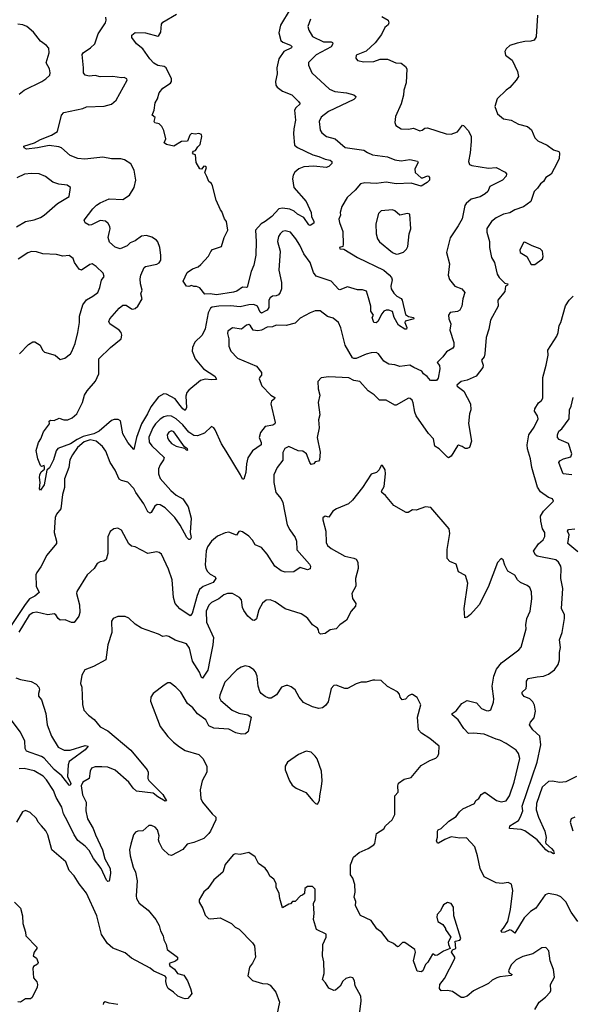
# Model space of a CAD drawing. Extents: x 2199565 to 2323334, y 894172 to 1018966.
# Tile 266 of 440: x 2244799 to 2249218, y 982837 to 990720. Entities that reach past the tile are written whole.
import ezdxf

# ---------------------------------------------------------------- set-up
doc = ezdxf.new("R2010")
doc.units = 0

msp = doc.modelspace()

# ---------------------------------------------------------------- linework, layer by layer
at = {"layer": '0CON10XD'}
for points in [[(2246965.4, 990805), (2246889.4, 990675), (2246875.8, 990615), (2246891.7, 990551.7), (2246908.3, 990538.3), (2246969.2, 990515), (2246978.6, 990505), (2246977.1, 990495), (2246915, 990463.6), (2246876.2, 990405), (2246860, 990335), (2246860.9, 990285), (2246848.9, 990225), (2246850.6, 990195), (2246860.6, 990180.6), (2246905, 990146.9), (2246978.5, 990118.5), (2247033.3, 990065), (2247045.7, 990045), (2247010.6, 990015), (2247001.8, 989995), (2247009.7, 989915), (2246995, 989846.7), (2246992.6, 989805), (2247000, 989715), (2247025, 989696.2), (2247146.7, 989636.7), (2247195, 989624.7), (2247245, 989602.3), (2247285, 989594.4), (2247299.2, 989585), (2247300.5, 989569.5), (2247275, 989544.2), (2247255, 989536.9), (2247155, 989547.9), (2247075, 989542.5), (2247034.3, 989525.7), (2247002, 989498), (2246990, 989475), (2246985.3, 989445), (2246995.3, 989375.3), (2247092.9, 989265), (2247133.1, 989175), (2247137.5, 989145), (2247156, 989105), (2247155, 989090), (2247125, 989072.5), (2247115, 989076.7), (2247074.7, 989134.7), (2247025, 989161.5), (2246997.1, 989187.1), (2246962.5, 989202.5), (2246905, 989211.8), (2246875, 989204.4), (2246818.8, 989145), (2246766.5, 989103.5), (2246734.1, 989085.9), (2246688.6, 989035), (2246694.7, 988945), (2246691.8, 988835), (2246675.5, 988755), (2246654.4, 988704.4), (2246621.4, 988578.6), (2246615, 988574.4), (2246585, 988577.5), (2246540, 988545), (2246512.4, 988537.6), (2246375, 988517.8), (2246325, 988525.8), (2246281.7, 988521.7), (2246243.6, 988573.6), (2246217, 988583), (2246193, 988583), (2246175, 988592.5), (2246155, 988583.3), (2246135, 988586.7), (2246110, 988625), (2246140, 988695), (2246183.3, 988725), (2246228.8, 988741.2), (2246251.1, 988758.9), (2246312.9, 988827.1), (2246331.1, 988865), (2246345, 988880), (2246415, 988903.3), (2246436.7, 988976.7), (2246467.5, 989035), (2246456.7, 989105), (2246440, 989125), (2246417.5, 989185), (2246406.7, 989196.7), (2246372.5, 989275), (2246345, 989390), (2246335, 989407.5), (2246313.9, 989423.9), (2246297.5, 989465), (2246282.5, 989495), (2246297, 989537), (2246290, 989545), (2246275, 989546.2), (2246257, 989523), (2246242.5, 989525), (2246212.5, 989575), (2246207, 989637), (2246191.7, 989641.7), (2246182.5, 989655), (2246191.7, 989668.3), (2246208.3, 989671.7), (2246227, 989703), (2246245, 989720), (2246257.5, 989785), (2246255, 989800), (2246235, 989807.5), (2246205, 989802.5), (2246175, 989807.5), (2246162.5, 989795), (2246143, 989747), (2246095, 989743.3), (2246035, 989706.7), (2245975, 989720), (2245957.5, 989735), (2245970, 989765), (2245953.3, 989833.3), (2245937.5, 989865), (2245916.2, 989886.2), (2245882.5, 989895), (2245876.7, 989905), (2245885.8, 989935.8), (2245860, 989955), (2245876.2, 989995), (2245884.2, 990055), (2245903.3, 990085), (2245916.7, 990135), (2245945, 990171.2), (2246007.7, 990212.3), (2246016.7, 990225), (2246016.2, 990245), (2245973.3, 990335), (2245957.5, 990345), (2245905, 990353.3), (2245875, 990372.5), (2245842.7, 990405), (2245787.1, 990487.1), (2245735, 990526.7), (2245697, 990577), (2245697.5, 990595), (2245724.3, 990615.7), (2245806.1, 990613.9), (2245905, 990588.8), (2245915, 990593.8), (2245929.7, 990620.3), (2245935.6, 990685), (2245945, 990700.8), (2246056.2, 990765)], [(2247700, 990745), (2247750, 990715), (2247755.8, 990695), (2247751.2, 990678.8), (2247724.2, 990655.8), (2247698.1, 990601.9), (2247647, 990533), (2247575, 990467.5), (2247495, 990436.7), (2247490.7, 990410.7), (2247505, 990393.3), (2247555, 990381.2), (2247635, 990386), (2247686.1, 990403.9), (2247745, 990402.5), (2247813.2, 990373.2), (2247855, 990372.5), (2247890, 990345), (2247900, 990325), (2247895.6, 990215), (2247875.7, 990155), (2247874, 990115), (2247856, 990045), (2247808.8, 989945), (2247804.1, 989895.9), (2247813.3, 989873.3), (2247855, 989845.8), (2247915, 989844.4), (2247955, 989850.9), (2248005, 989829.4), (2248023.3, 989835), (2248045, 989852), (2248065, 989854.2), (2248215, 989805.6), (2248255, 989803.6), (2248305, 989822.9), (2248345, 989874), (2248355, 989872.9), (2248395, 989830), (2248414.5, 989785), (2248416.7, 989745), (2248408.1, 989655), (2248394.2, 989585), (2248401.1, 989561.1), (2248421.3, 989551.3), (2248555, 989531.1), (2248615, 989537.1), (2248688.3, 989498.3), (2248700, 989485), (2248695, 989467.5), (2248668, 989435), (2248565.8, 989384.2), (2248548, 989345), (2248528.8, 989325), (2248487.7, 989302.3), (2248416.9, 989283.1), (2248375, 989249.2), (2248365, 989232.5), (2248342.5, 989125), (2248310.8, 989069.2), (2248247.4, 988972.6), (2248217.8, 988855), (2248241.1, 988765), (2248231.4, 988675), (2248240.9, 988640.9), (2248285.8, 988585.8), (2248340, 988565), (2248365.8, 988535), (2248347.8, 988485), (2248340.6, 988425), (2248325.3, 988394.7), (2248307, 988383), (2248248.8, 988375), (2248234.5, 988355), (2248236, 988325), (2248252, 988285), (2248245.6, 988235), (2248275.7, 988134.3), (2248277.2, 988102.8), (2248268.9, 988091.1), (2248218.9, 988061.1), (2248189.6, 988020.4), (2248143.3, 987975), (2248160.8, 987950.8), (2248163.6, 987925), (2248150.1, 987849.9), (2248138.7, 987831.3), (2248090.7, 987830.7), (2248064.3, 987864.3), (2248033.4, 987883.4), (2248020.6, 987905), (2247955.5, 987935.5), (2247925, 987954.2), (2247845, 987943.3), (2247805, 987956.9), (2247755, 987962.9), (2247715, 987985.8), (2247674.2, 988045), (2247655, 988055.6), (2247615, 988053.1), (2247575, 988041.9), (2247495, 988008), (2247475, 988006.2), (2247465, 988012), (2247406.4, 988115), (2247372.6, 988252.6), (2247352.5, 988295), (2247309.5, 988329.5), (2247265, 988343.1), (2247205, 988388), (2247165, 988388.8), (2247125, 988374), (2247045, 988331.4), (2247005, 988290.9), (2246935, 988270.3), (2246855, 988273.3), (2246825, 988261.8), (2246782.8, 988257.2), (2246735, 988233.8), (2246707.6, 988227.6), (2246670, 988235), (2246648.8, 988268.8), (2246635, 988280), (2246615, 988273.3), (2246575, 988242.5), (2246505, 988252.5), (2246467.5, 988225), (2246463.9, 988206.1), (2246474, 988165), (2246474.2, 988105), (2246492, 988065), (2246545, 988010), (2246697.1, 987947.1), (2246737.5, 987895), (2246737.5, 987875), (2246721.7, 987858.3), (2246718.8, 987845), (2246737.7, 987787.7), (2246810.8, 987715), (2246841.9, 987695), (2246840, 987685), (2246815.6, 987665), (2246810.6, 987645), (2246846, 987495), (2246843.8, 987485), (2246826.9, 987473.1), (2246765, 987462.9), (2246727.8, 987415), (2246716.9, 987375), (2246734, 987335), (2246733.8, 987315), (2246665, 987267.1), (2246627.8, 987212.2), (2246617.1, 987165), (2246611.2, 987095), (2246595, 987040), (2246585, 987040), (2246569.4, 987075), (2246454.2, 987264.2), (2246416.5, 987325), (2246365, 987436.2), (2246355, 987451.2), (2246335, 987463.3), (2246280.4, 987409.6), (2246225, 987389.1), (2246195, 987391.1), (2246155, 987416.8), (2246105, 987476.8), (2246053.8, 987523.8), (2246015, 987545.2), (2245985, 987549.5), (2245955, 987541.4), (2245925, 987521.4), (2245886.9, 987485), (2245865, 987450.9), (2245835, 987377.5), (2245837.4, 987337.4), (2245858.7, 987308.7), (2245957.5, 987215), (2245952.5, 987195), (2245924.4, 987155), (2245912.1, 987125), (2245912.3, 987085), (2245925, 987046), (2246009.9, 986949.9), (2246052.9, 986912.9), (2246105.8, 986885), (2246149.4, 986819.4), (2246171.7, 986728.3), (2246165.4, 986615), (2246171.8, 986575), (2246165, 986558.9), (2246155, 986558.5), (2246138, 986575), (2246085, 986673.1), (2246041.3, 986735), (2245965, 986811.8), (2245925, 986835.4), (2245901.7, 986838.3), (2245881.4, 986825), (2245853.3, 986775), (2245845, 986770), (2245825, 986779.2), (2245794.4, 986844.4), (2245730, 986935), (2245715, 986967.5), (2245665, 987017.5), (2245615, 987030), (2245595, 987041.2), (2245564, 987114), (2245525, 987175.8), (2245488.2, 987265), (2245461.5, 987301.5), (2245413.3, 987345), (2245365, 987355.1), (2245315, 987338.9), (2245262.1, 987295), (2245221.3, 987235), (2245201.3, 987195), (2245192.5, 987135), (2245159.5, 987045), (2245157.1, 986975), (2245142.6, 986917.4), (2245128.8, 986805), (2245095, 986761.2), (2245084.4, 986735), (2245076.5, 986615), (2245095.6, 986545), (2245094.3, 986525), (2245016.4, 986433.6), (2244969.3, 986340.7), (2244935.8, 986295), (2244930, 986275), (2244930.6, 986185), (2244956, 986135), (2244920.8, 986105), (2244877.6, 986082.4), (2244842.3, 986037.7), (2244699.1, 985820.9)], [(2248948, 990755), (2248936.4, 990583.6), (2248920, 990555), (2248893.6, 990546.4), (2248845, 990544.3), (2248785, 990532.5), (2248725, 990513.8), (2248695, 990487.5), (2248686.7, 990465), (2248690, 990435), (2248743.3, 990395), (2248786.7, 990305), (2248793.8, 990265), (2248776.2, 990235), (2248724.4, 990175.6), (2248695, 990156.2), (2248624.2, 990085.8), (2248606.2, 990025), (2248626.7, 989965), (2248675, 989926.7), (2248735, 989915.8), (2248794.2, 989884.2), (2248865.7, 989865.7), (2248899.1, 989839.1), (2248926, 989775), (2248950.9, 989750.9), (2249025, 989714), (2249075, 989677.8), (2249116.7, 989665), (2249123.8, 989655), (2249120, 989605), (2249081.1, 989528.9), (2249056.2, 989483.8), (2249014.2, 989455), (2248994.6, 989425.4), (2248970, 989405), (2248948.3, 989371.7), (2248920.8, 989345), (2248893.8, 989265), (2248835, 989222.5), (2248765, 989197.1), (2248725, 989173.1), (2248675, 989163.5), (2248616.9, 989133.1), (2248579.2, 989105), (2248542.4, 989047.6), (2248541.7, 989018.3), (2248562.9, 988945), (2248561.9, 988895), (2248578.9, 988815), (2248601.4, 988775), (2248623.6, 988683.6), (2248640, 988655), (2248685, 988610), (2248710, 988605), (2248707.5, 988595), (2248690, 988585), (2248685.7, 988544.3), (2248629.2, 988475), (2248632.5, 988425), (2248570, 988315), (2248557.8, 988242.2), (2248535.8, 988175), (2248525.5, 988044.5), (2248518.8, 988021.2), (2248499.2, 987995), (2248512.9, 987955), (2248508.6, 987935), (2248456.2, 987865), (2248385, 987834.2), (2248336.1, 987823.9), (2248300, 987795), (2248303.3, 987785), (2248356.7, 987745), (2248411.2, 987645), (2248412, 987595), (2248403.1, 987565), (2248395.6, 987485.6), (2248419.2, 987345), (2248402.5, 987295), (2248385, 987286.7), (2248367, 987287), (2248343.6, 987303.6), (2248315, 987312.5), (2248305, 987307.5), (2248255.7, 987224.3), (2248235, 987212), (2248225, 987216.2), (2248158.8, 987285), (2248124.4, 987305), (2248114.3, 987365), (2248075, 987407.5), (2247975, 987548.8), (2247963.2, 987576.8), (2247951.7, 987651.7), (2247944.2, 987674.2), (2247927.7, 987687.7), (2247915, 987690), (2247815, 987634), (2247805, 987634), (2247735, 987672.9), (2247682.5, 987675), (2247637.6, 987717.6), (2247589.4, 987749.4), (2247523, 987823), (2247475, 987830.9), (2247435, 987852), (2247275, 987860), (2247215, 987853.8), (2247186.4, 987823.6), (2247191.2, 987765), (2247204.1, 987714.1), (2247191.2, 987655), (2247204.4, 987555), (2247192.9, 987515), (2247197.6, 987452.4), (2247182.7, 987375), (2247206.6, 987256.6), (2247200, 987195), (2247193.9, 987186.1), (2247165, 987180), (2247155, 987163.3), (2247135, 987160), (2247124.2, 987174.2), (2247097.1, 987245), (2247066.2, 987265), (2247031.3, 987268.7), (2246955, 987303.3), (2246923.9, 987286.1), (2246907.6, 987255), (2246906.2, 987193.8), (2246860.8, 987135), (2246834.3, 987075.7), (2246834.4, 987014.4), (2246850.8, 986935), (2246893.8, 986885), (2246908, 986855), (2246942.9, 986675), (2246962.9, 986635), (2247006.7, 986575), (2247015.6, 986545), (2247019.1, 986475), (2247120.7, 986360.7), (2247128.6, 986345), (2247127.1, 986322.9), (2247105, 986315.6), (2247045, 986333.8), (2246995, 986300), (2246926.1, 986296.1), (2246895, 986307.5), (2246843.1, 986345), (2246780.6, 986440.6), (2246735, 986494), (2246685, 986516.7), (2246665, 986554.2), (2246634.2, 986585), (2246585, 986620), (2246565, 986626.2), (2246555, 986622.5), (2246535, 986594), (2246475, 986615.8), (2246445, 986612.5), (2246384.7, 986585.3), (2246336.9, 986545), (2246305, 986500), (2246292.6, 986467.4), (2246285.2, 986355.2), (2246291.3, 986325), (2246303.4, 986303.4), (2246325, 986281.5), (2246365, 986259.2), (2246370.8, 986245), (2246348.6, 986215), (2246268, 986182), (2246240.9, 986159.1), (2246219.7, 986110.3), (2246181.2, 985965), (2246165, 985947.8), (2246083.2, 986003.2), (2246044, 986045), (2246031.4, 986095), (2246020, 986235), (2245990.9, 986320.9), (2245935, 986440), (2245917.5, 986455), (2245895, 986460), (2245825, 986445.8), (2245725, 986498.6), (2245694.4, 986504.4), (2245674.5, 986524.5), (2245615, 986633.8), (2245585, 986648.8), (2245552.5, 986645), (2245525, 986622.5), (2245505, 986580), (2245505.8, 986445), (2245491.2, 986398.8), (2245473.9, 986386.1), (2245445, 986380), (2245418.8, 986365), (2245395, 986326.7), (2245340, 986275), (2245258.3, 986141.7), (2245254, 986125), (2245279.2, 986035), (2245282, 985975), (2245274.5, 985945.5), (2245235.4, 985894.6), (2245215, 985892.9), (2245165, 985916.2), (2245123, 985913), (2245106.9, 985925), (2245090, 985955), (2245075, 985964.2), (2245025, 985956.5), (2244935, 985977.6), (2244905, 985970.5), (2244875, 985953.6), (2244828.9, 985878.9), (2244793.8, 985816.2)], [(2247585, 989655.6), (2247625, 989636.7), (2247745, 989620.6), (2247805, 989597.1), (2247855, 989589.5), (2247925, 989600.5), (2247985, 989588), (2247990, 989575), (2247964.2, 989525), (2247967.1, 989495), (2248015, 989453.4), (2248027.7, 989452.3), (2248065, 989469.5), (2248075, 989465.7), (2248082.5, 989455), (2248080.8, 989435), (2248064.5, 989415.5), (2248015, 989388.1), (2247935, 989410.4), (2247815, 989406.2), (2247735, 989417.7), (2247655, 989408.7), (2247565, 989413.1), (2247528, 989405), (2247486, 989355), (2247421.2, 989295), (2247378.8, 989225), (2247366.7, 989175), (2247370, 989155), (2247357, 989123), (2247361.2, 989095), (2247387.3, 989022.7), (2247390.5, 988920.5), (2247386.7, 988903.3), (2247361.2, 988895), (2247364, 988885), (2247395, 988883.3), (2247505.3, 988815.3), (2247715, 988713.1), (2247757.6, 988677.6), (2247777.5, 988655), (2247783.9, 988636.1), (2247771.4, 988585), (2247774.4, 988565), (2247795, 988530), (2247821.2, 988505), (2247855, 988488), (2247864, 988475), (2247889.5, 988359.5), (2247914.6, 988344.6), (2247954, 988335), (2247955.8, 988325), (2247948.8, 988321.2), (2247887.5, 988305), (2247885.6, 988295), (2247899.2, 988255), (2247896.6, 988243.4), (2247885, 988241.2), (2247834.6, 988274.6), (2247800, 988335), (2247785, 988382.5), (2247755, 988393.3), (2247735, 988393.1), (2247716.2, 988385), (2247700, 988365), (2247667.6, 988302.4), (2247655, 988293.6), (2247636.7, 988295), (2247623.1, 988335), (2247633.8, 988355), (2247611.5, 988385), (2247610.8, 988425), (2247592.6, 988492.6), (2247577.1, 988547.1), (2247545, 988557.3), (2247505, 988557.2), (2247425, 988581.8), (2247365, 988555.7), (2247355, 988559.2), (2247295.6, 988625), (2247175, 988665.4), (2247152, 988695), (2247125.8, 988775), (2247074.5, 988845), (2247044.4, 988915), (2247011.4, 988965), (2246969.1, 989019.1), (2246925, 989030), (2246905, 989022.9), (2246885.8, 989005), (2246872.5, 988985), (2246864.3, 988945), (2246885.8, 988865.8), (2246874.3, 988715), (2246895.6, 988615), (2246895.7, 988565), (2246885.8, 988535), (2246872.8, 988517.2), (2246855, 988508.5), (2246823.9, 988506.1), (2246805, 988494.2), (2246795.4, 988474.6), (2246793.9, 988415), (2246781.5, 988395), (2246765.7, 988385.7), (2246735, 988370.5), (2246725, 988379.3), (2246705, 988427.5), (2246675, 988439.4), (2246635, 988437.4), (2246565, 988421.6), (2246489, 988429), (2246395, 988426.6), (2246341.7, 988418.3), (2246329.1, 988410.9), (2246308, 988372), (2246285.8, 988244.2), (2246261.1, 988195), (2246202, 988138), (2246184.8, 988095.2), (2246181.3, 988065), (2246204.7, 988005), (2246272.9, 987925), (2246362.2, 987865), (2246377, 987843), (2246372, 987838), (2246335, 987836.2), (2246285, 987841.6), (2246248, 987832), (2246155.5, 987754.5), (2246139.2, 987735), (2246129.4, 987705), (2246135.6, 987615), (2246125, 987592), (2246105, 987603.3), (2246074.2, 987644.3), (2246045, 987683.5), (2245975, 987722.9), (2245955, 987724.2), (2245910.2, 987699.8), (2245849.1, 987620.9), (2245823.8, 987565), (2245774.6, 987485), (2245736.2, 987375), (2245715, 987280), (2245664.7, 987334.7), (2245625.8, 987405), (2245607.3, 987507.3), (2245588.3, 987518.3), (2245555, 987520), (2245535, 987510), (2245437.3, 987425), (2245392.7, 987405), (2245308.3, 987381.7), (2245260.1, 987359.9), (2245205.6, 987325), (2245105, 987286.9), (2245091.6, 987268.4), (2245069.6, 987195), (2245037.4, 987132.6), (2245017.6, 987112.4), (2244995.3, 986995), (2244965, 986952.5), (2244958.8, 986965), (2244964, 987015), (2244958, 987055), (2244961.2, 987075), (2244970.8, 987099.2), (2244998, 987122), (2244998.8, 987138.8), (2244995, 987150), (2244975, 987142.5), (2244965, 987150), (2244944.3, 987204.3), (2244931.9, 987271.9), (2244950, 987335), (2244969.1, 987365), (2244989.7, 987420.3), (2245039.4, 987485), (2245034.5, 987505), (2245045, 987514.3), (2245075, 987510), (2245115, 987530.5), (2245153.3, 987515), (2245183.8, 987516.2), (2245218.9, 987531.1), (2245257.5, 987565), (2245301.9, 987655), (2245318.6, 987715), (2245340.6, 987749.4), (2245405.7, 987825), (2245434.4, 987885), (2245434.6, 988005.4), (2245527.1, 988095), (2245611.4, 988165), (2245618.5, 988195), (2245612.2, 988215), (2245595, 988234.5), (2245520.8, 988285), (2245513.3, 988303.3), (2245520.6, 988325), (2245595, 988411.4), (2245625, 988432.9), (2245653.2, 988433.2), (2245693.8, 988405), (2245705, 988403.1), (2245725, 988406.9), (2245745, 988425.6), (2245780.9, 988485), (2245770, 988525), (2245779.5, 988555), (2245766.2, 988605), (2245763.8, 988645), (2245770, 988675), (2245795.6, 988735), (2245806.2, 988743.8), (2245897.9, 988762.1), (2245917.9, 988772.1), (2245931.2, 988795), (2245931.2, 988835), (2245922, 988895), (2245905, 988942.5), (2245895.8, 988955.8), (2245857.7, 988977.7), (2245815, 988990.8), (2245775, 988985.8), (2245725, 988950), (2245685, 988932), (2245660.9, 988909.1), (2245603.6, 988886.4), (2245565, 988899.2), (2245517.9, 988937.9), (2245508.1, 988975), (2245519.2, 989025), (2245524.3, 989045), (2245520.8, 989065), (2245507.9, 989087.9), (2245485.6, 989105.6), (2245445, 989111.4), (2245375, 989078.6), (2245355, 989075.8), (2245324.4, 989094.4), (2245317.1, 989115), (2245385, 989204.4), (2245415, 989234.4), (2245445, 989253.5), (2245515, 989284.4), (2245625, 989281.4), (2245680, 989315), (2245715.8, 989375), (2245729.2, 989435), (2245715.8, 989515), (2245688.8, 989565), (2245638.9, 989598.9), (2245610, 989605), (2245535, 989605.6), (2245465, 989619.4), (2245322.3, 989602.3), (2245265, 989608.6), (2245205, 989632.5), (2245133.3, 989695), (2245112.1, 989702.1), (2245035, 989711.5), (2244943.3, 989695), (2244855, 989683.5), (2244835.6, 989695), (2244833.1, 989706.9), (2244916.8, 989733.2), (2244965, 989760.7), (2245054, 989795), (2245103.3, 989825), (2245133.3, 989955), (2245154.2, 989975.8), (2245305, 990008.8), (2245335, 990022), (2245476.1, 990026.1), (2245535.7, 990044.3), (2245571.2, 990075), (2245660, 990235), (2245656.4, 990246.4), (2245635, 990256.2), (2245615, 990253.8), (2245545, 990265.8), (2245443.4, 990263.4), (2245402.7, 990272.7), (2245355, 990266.7), (2245324, 990275), (2245310, 990295), (2245311.8, 990335), (2245298.9, 990441.1), (2245309.2, 990455), (2245367.5, 990495), (2245401.5, 990525), (2245427.5, 990605), (2245486.2, 990693.8), (2245493.3, 990715), (2245490.3, 990740.3)], [(2247130, 990725), (2247108.6, 990665), (2247114.2, 990635), (2247145, 990585.7), (2247232.4, 990542.4), (2247295, 990543.6), (2247305.9, 990535.9), (2247307.5, 990525), (2247295, 990503.1), (2247175, 990437.3), (2247113.2, 990376.8), (2247112, 990355), (2247140, 990295), (2247282.3, 990162.3), (2247325, 990144.5), (2247417.5, 990135), (2247475, 990117.5), (2247491.2, 990105), (2247489.2, 990095), (2247475, 990081.9), (2247274.2, 989985), (2247215, 989938.8), (2247198.6, 989905), (2247205.8, 989835.8), (2247218.8, 989815), (2247256.2, 989785), (2247325.5, 989765.5), (2247406.7, 989696.7), (2247555, 989675.5), (2247585, 989655.6)], [(2244795, 990122.5), (2244836, 990155), (2244978, 990225), (2245010, 990245), (2245040.8, 990275), (2245044.3, 990295), (2245037.8, 990325), (2245010.6, 990375), (2245035.5, 990455), (2245031.9, 990491.9), (2245015, 990513.8), (2244967.3, 990547.3), (2244910.9, 990620.9), (2244856.7, 990665), (2244825, 990678.6), (2244785, 990684.3)], [(2244775, 989061.9), (2244844.7, 989105.3), (2244915, 989117.7), (2244965, 989136.4), (2244994.3, 989155), (2245101.5, 989248.5), (2245196.2, 989305), (2245206.7, 989375), (2245180, 989395), (2245114.1, 989404.1), (2245065, 989418), (2245006.7, 989465), (2244955, 989486.7), (2244895, 989489.5), (2244837.4, 989482.6), (2244777.5, 989452.5)], [(2247815, 988842.9), (2247835, 988844.6), (2247875, 988858.2), (2247897.4, 988882.6), (2247907.5, 988905), (2247920.4, 989005), (2247933.1, 989045), (2247925, 989162.5), (2247905, 989168.8), (2247845, 989154), (2247805, 989190), (2247785, 989198.1), (2247695, 989189.2), (2247672.4, 989167.6), (2247651.1, 989085), (2247655.5, 989005), (2247665.3, 988965.3), (2247681.4, 988941.4), (2247785, 988856.5), (2247815, 988842.9)], [(2248925, 988760), (2248988, 988805), (2248992.9, 988825), (2248985.9, 988865.9), (2248967.5, 988885), (2248905, 988908), (2248845, 988938.8), (2248835, 988936.7), (2248806.2, 988875), (2248808, 988855), (2248862.5, 988822.5), (2248895, 988760), (2248925, 988760)], [(2244796.7, 988045), (2244871.1, 988118.9), (2244905, 988140), (2244920.7, 988140.7), (2244963.3, 988115), (2244982.9, 988075), (2244998.3, 988058.3), (2245083, 988033), (2245125, 988000), (2245160.7, 988009.3), (2245205.6, 988044.4), (2245216, 988064), (2245243.2, 988126.8), (2245265.8, 988215), (2245278.1, 988295), (2245278.2, 988345), (2245303.9, 988436.1), (2245333.8, 988476.2), (2245386.2, 988505), (2245424.4, 988535.6), (2245442.5, 988575), (2245455.6, 988635), (2245475, 988662.5), (2245469.1, 988689.1), (2245412.5, 988745), (2245380, 988765), (2245360.3, 988759.7), (2245295, 988713.8), (2245275, 988721.2), (2245237.5, 988775), (2245228.8, 988808.8), (2245195, 988832), (2245145, 988825.7), (2245095, 988838.9), (2244985, 988845.6), (2244935, 988860), (2244895, 988862.5), (2244865, 988852.5), (2244788, 988802)], [(2249259.4, 984660.6), (2249175, 984619.2), (2249125.7, 984614.3), (2249065, 984623.8), (2249035, 984620.4), (2248984.8, 984575.2), (2248938.9, 984445), (2248937.5, 984395), (2248954.4, 984335), (2249005, 984222.5), (2249016.1, 984173.9), (2249010, 984135), (2249013.8, 984125), (2249060, 984085), (2249075, 984066.2), (2249080, 984045), (2249075, 984041.2), (2249055, 984054.2), (2249035, 984058.1), (2249013.6, 984075), (2248945, 984153.8), (2248846.6, 984226.6), (2248815, 984237.5), (2248722.5, 984245), (2248725.7, 984265), (2248795, 984309.2), (2248812.1, 984337.9), (2248829.5, 984385), (2248825.3, 984424.7), (2248945.2, 984775), (2248973.3, 984915), (2248964.4, 984985), (2248910.8, 985035), (2248882, 985075), (2248890.5, 985095), (2248919.8, 985130.2), (2248931.5, 985185), (2248923.3, 985233.3), (2248909.8, 985259.8), (2248885, 985282.2), (2248841.1, 985301.1), (2248823.1, 985323.1), (2248825, 985335.8), (2248855.4, 985364.6), (2248858.7, 985388.7), (2248858.2, 985425), (2248872.5, 985445), (2248945, 985460), (2248995, 985463.1), (2249035, 985478.9), (2249084.3, 985515), (2249111.3, 985558.7), (2249122.9, 985595), (2249124.4, 985655), (2249132.5, 985695), (2249122.2, 985755), (2249145, 985813.3), (2249162.9, 985925), (2249162.5, 985955), (2249140.6, 986005), (2249148.9, 986165), (2249133.8, 986246.2), (2249137.7, 986325), (2249133.6, 986345), (2249115, 986376.9), (2249095, 986394.5), (2248943.8, 986423.8), (2248930.8, 986435), (2248915.8, 986465), (2248955, 986524.3), (2248991.9, 986555), (2249005, 986582.5), (2249004.6, 986615), (2248987.6, 986645), (2248972.9, 986705), (2248972.1, 986745), (2248994.1, 986785.9), (2249076.1, 986866.1), (2249067.5, 986885), (2249035, 986894), (2248970.5, 986940.5), (2248946.6, 986976.6), (2248901.5, 987135), (2248890, 987205), (2248866.4, 987285), (2248864.8, 987315), (2248878.2, 987395), (2248921.3, 987458.7), (2248952.9, 987525), (2248948.3, 987548.3), (2248922.5, 987585), (2248926, 987605), (2248955, 987651.2), (2248979.8, 987670.2), (2248990.6, 987689.4), (2248989.4, 987855), (2249017.1, 987955), (2249031.4, 988035), (2249030.6, 988075), (2249102.5, 988185), (2249112.9, 988215), (2249119.5, 988270.5), (2249133.1, 988295), (2249171.7, 988428.3), (2249202, 988475), (2249233.2, 988506.8)], [(2249222.9, 987075), (2249153.2, 987083.2), (2249129.2, 987145), (2249118.6, 987175), (2249125, 987188.8), (2249155.6, 987204.4), (2249215, 987220), (2249222, 987245), (2249195, 987325.8), (2249119.5, 987359.5), (2249106.7, 987375), (2249107.5, 987395), (2249119.2, 987425), (2249142, 987445), (2249199.4, 987525), (2249203.6, 987596.4), (2249216.7, 987625), (2249233.3, 987695)], [(2246145, 987274.3), (2246142.5, 987285), (2246120, 987300), (2246035, 987420.8), (2246015, 987426.9), (2245993.7, 987416.3), (2245981.4, 987395), (2245983.1, 987375), (2245990.8, 987355), (2246015, 987325.7), (2246052.5, 987305), (2246119.3, 987289.3), (2246133.3, 987275), (2246145, 987274.3)], [(2248675, 983445.8), (2248709.3, 983500.7), (2248730.9, 983595), (2248748.9, 983748.9), (2248738.8, 983798.8), (2248711.7, 983811.7), (2248665, 983804.3), (2248615, 983810), (2248518.8, 983858.8), (2248487.1, 983925), (2248467.1, 984025), (2248445, 984097.5), (2248378.9, 984168.9), (2248325, 984168.4), (2248255, 984178.5), (2248205, 984157.5), (2248155, 984127.5), (2248145, 984126.7), (2248136.9, 984145), (2248146.7, 984175), (2248146.1, 984223.9), (2248152.5, 984235), (2248175, 984243.8), (2248236.3, 984303.7), (2248295, 984340.3), (2248321.6, 984378.4), (2248348.3, 984401.7), (2248441.2, 984445), (2248452.3, 984467.7), (2248477.5, 984485), (2248495, 984516.7), (2248525, 984535.8), (2248618.5, 984468.5), (2248655, 984457.1), (2248695, 984466.5), (2248721.5, 984505), (2248759.2, 984615), (2248806.7, 984805), (2248794.5, 984844.5), (2248775, 984872.5), (2248696, 984926), (2248645, 984952.5), (2248615, 984959.2), (2248518.8, 984998.8), (2248435, 985008.6), (2248395, 985005.5), (2248356.5, 985046.5), (2248312.9, 985115), (2248264, 985155), (2248263.8, 985165), (2248294.6, 985185.4), (2248342, 985245), (2248385, 985268.1), (2248459.7, 985249.7), (2248498, 985205), (2248535, 985190), (2248555, 985186.2), (2248573.3, 985195), (2248593.8, 985255), (2248598.3, 985281.7), (2248584.2, 985385), (2248597.5, 985465), (2248619.3, 985520.7), (2248658.5, 985571.5), (2248796.2, 985675), (2248815, 985697.5), (2248856.2, 985843.8), (2248852.5, 985875), (2248862.7, 985925), (2248888.6, 985985), (2248902.2, 986082.2), (2248899.3, 986139.3), (2248884.3, 986174.3), (2248865, 986190), (2248812, 986215), (2248788, 986235), (2248765, 986273.8), (2248710, 986305), (2248684.1, 986354.1), (2248672.5, 986395), (2248656.4, 986406.4), (2248626.7, 986375), (2248553.1, 986176.9), (2248480, 986035), (2248411.7, 985958.3), (2248385, 985937.5), (2248365, 985932.5), (2248358.8, 986005), (2248388.3, 986208.3), (2248370, 986270), (2248315, 986300), (2248295, 986360), (2248245, 986383.3), (2248223.8, 986405), (2248222.7, 986477.3), (2248244, 986605), (2248238.8, 986645), (2248093.9, 986813.9), (2248050.7, 986819.3), (2247975, 986793.8), (2247945, 986796.7), (2247910, 986775), (2247895, 986773.3), (2247795, 986830), (2247729.7, 986909.7), (2247700, 986935), (2247697.5, 986945), (2247718.3, 986981.7), (2247730, 987085), (2247727.5, 987115), (2247705, 987150), (2247695, 987150), (2247677.5, 987115), (2247656.4, 987093.6), (2247615, 987082.5), (2247545.8, 986974.2), (2247465.7, 986874.3), (2247432.5, 986845), (2247336.4, 986803.6), (2247307.5, 986785), (2247275, 986737.5), (2247245, 986746.2), (2247228.3, 986731.7), (2247228, 986715), (2247252.5, 986625), (2247254.3, 986535), (2247265, 986510), (2247293.3, 986485), (2247404.4, 986424.4), (2247475, 986410), (2247495, 986400), (2247507.5, 986377.5), (2247510.8, 986325), (2247489.4, 986245), (2247490.6, 986185), (2247460.5, 986125), (2247466.2, 986086.2), (2247491.2, 986045), (2247490, 986025), (2247455, 985983.8), (2247416.8, 985913.2), (2247364.5, 985875.5), (2247335, 985844), (2247287.5, 985835), (2247245, 985806.7), (2247209.3, 985799.3), (2247195, 985812.5), (2247192.9, 985835), (2247185, 985847.5), (2247145, 985875.7), (2247107, 985927), (2247084.5, 985944.5), (2247055, 985962.9), (2246925, 986004.4), (2246845, 986059.4), (2246805, 986076), (2246775, 986071.4), (2246745, 986048), (2246714.5, 985995.5), (2246695, 985922.5), (2246679.3, 985910.7), (2246665, 985913.3), (2246626.7, 985945), (2246595, 985990), (2246584.3, 986015), (2246575.4, 986075), (2246561.1, 986095), (2246505, 986126.2), (2246465, 986125.3), (2246435, 986114.7), (2246395, 986084), (2246336.7, 986055), (2246315, 986032.9), (2246292.5, 985985), (2246296.7, 985896.7), (2246350.8, 985775), (2246345.7, 985715), (2246322.5, 985595), (2246306.6, 985513.4), (2246265, 985447.5), (2246255, 985453.8), (2246239.5, 985495), (2246184.7, 985585), (2246158.7, 985688.7), (2246135, 985722.9), (2246045, 985753.1), (2245995, 985781.4), (2245975, 985785.8), (2245945, 985780.8), (2245910, 985800), (2245775, 985849.2), (2245725, 985880.8), (2245675, 985927.5), (2245645, 985942.9), (2245585, 985941.4), (2245548.8, 985925), (2245534, 985905), (2245536.9, 985815), (2245505.6, 985715), (2245490, 985595), (2245389.5, 985540.5), (2245322.5, 985515), (2245298.3, 985471.7), (2245287.5, 985405), (2245298, 985375), (2245303, 985237), (2245312.8, 985192.8), (2245351.4, 985151.4), (2245396.1, 985116.1), (2245445, 985058.8), (2245505, 985026), (2245690.8, 984870.8), (2245820.8, 984715), (2245828.6, 984695), (2245827.1, 984645), (2245835, 984628), (2245947.1, 984517.1), (2245976, 984465), (2245965, 984462.5), (2245905, 984497.5), (2245867.6, 984527.6), (2245735, 984542.9), (2245708.3, 984568.2), (2245674.4, 984615), (2245565, 984711.2), (2245505, 984736), (2245457.4, 984737.4), (2245405, 984737.9), (2245375, 984726.9), (2245362.7, 984705), (2245356.2, 984645), (2245305, 984616.5), (2245291.9, 984585), (2245302.1, 984515), (2245332.5, 984455), (2245330, 984385), (2245342.5, 984322.5), (2245389.3, 984245), (2245406.2, 984195), (2245461.5, 984075), (2245482, 984002), (2245524.6, 983925), (2245528, 983885), (2245515, 983823.8), (2245505, 983820), (2245495, 983830), (2245453.4, 983923.4), (2245391.5, 984005), (2245355, 984068.9), (2245323.4, 984103.4), (2245265, 984149.2), (2245235.3, 984195.3), (2245183.6, 984303.6), (2245151.1, 984361.1), (2245135.8, 984415), (2245092.6, 984492.6), (2245069.2, 984549.2), (2245015, 984634.4), (2244987.8, 984665), (2244915, 984707.7), (2244835, 984724.5), (2244795, 984723.2)], [(2249269.3, 986459.3), (2249191.2, 986525), (2249199.4, 986595), (2249187.5, 986625), (2249195, 986638.6), (2249245, 986644.5)], [(2248926.9, 982795), (2248959.4, 982855), (2249010.6, 982895), (2249047.5, 982935), (2249053.1, 982946.9), (2249051.4, 982995), (2249084.3, 983055), (2249075.8, 983115), (2249048, 983185), (2249037.5, 983265), (2249015, 983293.3), (2248980.5, 983289.5), (2248909.7, 983240.3), (2248830.4, 983219.6), (2248775, 983193.1), (2248735, 983154), (2248715.6, 983105), (2248720, 983090), (2248743.3, 983075), (2248735, 983066.7), (2248645, 983058.5), (2248620.4, 983049.6), (2248585, 983030), (2248555, 983003.8), (2248433.9, 982946.1), (2248385, 982903.3), (2248355, 982892.5), (2248335, 982892.5), (2248265, 982938.8), (2248225, 982948.8), (2248175, 982946), (2248161.4, 982965), (2248165.7, 982995), (2248201.2, 983045), (2248286.2, 983205), (2248286, 983215), (2248258.8, 983255), (2248265, 983272.5), (2248292.5, 983285), (2248288.3, 983341.7), (2248325, 983350), (2248333.8, 983365), (2248276.2, 983545), (2248274.2, 983615), (2248255, 983643.3), (2248225, 983652.5), (2248195, 983633.3), (2248185, 983620), (2248170, 983585), (2248143.3, 983555), (2248140, 983535), (2248149.3, 983499.3), (2248190, 983475), (2248210, 983445), (2248210, 983435), (2248252.5, 983375), (2248232.5, 983335), (2248233.3, 983315), (2248247.5, 983285), (2248195, 983263.3), (2248145, 983230), (2248128.3, 983228.3), (2248115, 983240), (2248105, 983240), (2248067.5, 983175), (2248048.8, 983155), (2248027.5, 983105), (2248015, 983097.5), (2247982.3, 983102.3), (2247952.5, 983185), (2247969.2, 983255), (2247963.8, 983275), (2247885, 983331.2), (2247865, 983332), (2247835, 983300), (2247825, 983296.7), (2247792.5, 983325), (2247752.5, 983342.5), (2247701.2, 983411.2), (2247660.9, 983440.9), (2247615, 983508.8), (2247528.3, 983548.3), (2247488.8, 983625), (2247490.7, 983660.7), (2247478, 983695), (2247487.5, 983735), (2247483.9, 983796.1), (2247466.6, 983846.6), (2247450, 983875), (2247449.2, 983955), (2247474, 984015), (2247518.2, 984051.8), (2247591.2, 984085), (2247636.7, 984115), (2247643.3, 984125), (2247656.7, 984205), (2247715, 984243.3), (2247730, 984265), (2247783.3, 984315), (2247803.8, 984356.2), (2247803.8, 984505), (2247830, 984535), (2247827.5, 984585), (2247833.6, 984606.4), (2247879.3, 984640.7), (2247935, 984653.8), (2248015, 984748.8), (2248085, 984790), (2248133, 984807), (2248150, 984825), (2248157.5, 984845), (2248160, 984905), (2248085, 984964), (2248017, 985007), (2247993.8, 985033.8), (2247986.1, 985135), (2248013.8, 985235), (2247983.9, 985293.9), (2247945, 985316.2), (2247935, 985316.2), (2247915, 985308), (2247890.3, 985279.7), (2247862.5, 985275), (2247846.2, 985295), (2247840.7, 985320.7), (2247825, 985337.5), (2247745, 985382.5), (2247695, 985430), (2247645, 985432.5), (2247627, 985433), (2247575, 985417.5), (2247535, 985417.5), (2247495, 985403.3), (2247425, 985366.2), (2247405, 985366.2), (2247335, 985392), (2247315, 985388.8), (2247294.2, 985365), (2247271.4, 985258.6), (2247249.7, 985230.3), (2247225, 985211.2), (2247195, 985204.2), (2247145, 985219.4), (2247073.1, 985253.1), (2247037.5, 985295), (2247005, 985353.8), (2246975, 985380), (2246948.3, 985388.3), (2246935, 985390), (2246897.5, 985375), (2246855.7, 985314.3), (2246815, 985288.8), (2246795, 985288.8), (2246765, 985302), (2246734.5, 985324.5), (2246722.4, 985342.4), (2246710, 985385), (2246700.6, 985465), (2246688.6, 985498.6), (2246675, 985515.8), (2246638.9, 985538.9), (2246605, 985546.7), (2246572.7, 985537.3), (2246537.5, 985515), (2246443.6, 985416.4), (2246402.3, 985312.3), (2246401.1, 985291.1), (2246410.6, 985270.6)], [(2244769.6, 985449.6), (2244805, 985437.2), (2244892.5, 985422.5), (2244930.4, 985400.4), (2244953.1, 985375), (2244959.4, 985355), (2244949.2, 985325), (2244949.2, 985305), (2244973.6, 985273.6), (2245009.5, 985165), (2245020.6, 985075), (2245053.7, 984983.7), (2245106.7, 984895), (2245155, 984872.6), (2245205, 984870.5), (2245325, 984909.2), (2245347.1, 984905), (2245324.3, 984875), (2245215.6, 984795), (2245195, 984780.5), (2245187, 984755), (2245181.5, 984661.5), (2245208.8, 984605), (2245205, 984588.6), (2245195, 984592.2), (2245137.1, 984667.1), (2245075, 984717.6), (2244995, 984806.8), (2244975, 984820.7), (2244853.3, 984863.3), (2244844.6, 984884.6), (2244841.8, 984945), (2244805, 985015.6), (2244675, 985189.4)], [(2246410.6, 985270.6), (2246502.4, 985192.4), (2246555, 985167.5), (2246627.5, 985155), (2246653.8, 985135), (2246628.5, 985021.5), (2246608.1, 985001.9), (2246575, 984999.2), (2246531.2, 985011.2), (2246475, 985040), (2246355, 985047.5), (2246315, 985067.5), (2246290.8, 985115), (2246222.7, 985162.7), (2246185, 985210.6), (2246143.1, 985245), (2246090, 985335), (2246051.2, 985375), (2246005, 985410), (2245985, 985410), (2245956.8, 985393.2), (2245868.8, 985325), (2245850, 985295), (2245847, 985263), (2245925, 985060), (2245985, 984981.2), (2246031.2, 984935), (2246078.9, 984898.9), (2246125, 984868.8), (2246235, 984836.7), (2246266.7, 984805), (2246298, 984745), (2246298.6, 984695), (2246260, 984625), (2246245.6, 984555), (2246250.8, 984485), (2246264.2, 984455), (2246341.1, 984361.1), (2246370, 984335), (2246370, 984315), (2246326.8, 984223.2), (2246315, 984203.8), (2246275, 984164.3), (2246195, 984132.2), (2246141.1, 984118.9), (2246105, 984076.2), (2246015, 984028.8), (2245995, 984033.3), (2245942.7, 984082.7), (2245916.2, 984135), (2245912, 984155), (2245916, 984185), (2245902.5, 984235), (2245885, 984256), (2245855, 984270), (2245835, 984268.8), (2245785, 984226), (2245745, 984224.2), (2245726.2, 984215), (2245711.2, 984195), (2245689.5, 984120.5), (2245679.2, 984075), (2245684.2, 984025), (2245708.8, 983935), (2245726, 983895), (2245740, 983825), (2245731.2, 983705), (2245736, 983685), (2245755.8, 983645.8), (2245829.7, 983589.7), (2245891.2, 983515), (2245917.7, 983467.7), (2245926.7, 983425), (2245950, 983385), (2245953.9, 983353.9), (2245973.3, 983315), (2245980, 983275), (2246063.2, 983215), (2246063.7, 983196.3), (2246048.3, 983181.7), (2245996, 983165), (2246001.5, 983145), (2246038.2, 983118.2), (2246064.8, 983084.8), (2246115, 983070.3), (2246144.7, 983025), (2246168.2, 982965), (2246177.1, 982925), (2246173.3, 982915), (2246145, 982884), (2246125, 982881.1), (2246105, 982886.2), (2246065, 982902.3), (2246032.1, 982935), (2245989.8, 982965), (2245977.2, 982985), (2245970.9, 983019.1), (2245972, 983052), (2245965, 983063.1), (2245875, 983101.5), (2245845, 983125.4), (2245695, 983207.3), (2245645, 983250), (2245545, 983285.6), (2245503.9, 983323.9), (2245454.4, 983395), (2245417.8, 983545), (2245335, 983726.2), (2245275, 983801.2), (2245236.4, 983866.4), (2245195, 983908.8), (2245168.6, 983978.6), (2245056.9, 984075), (2245025.6, 984195), (2245009.4, 984225), (2244975, 984266.9), (2244948.1, 984295), (2244934.3, 984325), (2244883.6, 984373.6), (2244845, 984388.6), (2244822.3, 984377.7), (2244774, 984295)], [(2247185, 984440), (2247201.7, 984468.3), (2247202.5, 984505), (2247217.7, 984582.3), (2247222, 984625), (2247218.1, 984705), (2247182.6, 984802.6), (2247167.5, 984825), (2247135, 984856.2), (2247095, 984864.2), (2247032.6, 984837.4), (2246944.6, 984775.4), (2246925.7, 984745), (2246925.7, 984715), (2246960.8, 984625), (2246982.4, 984592.4), (2247015, 984568), (2247092.3, 984532.3), (2247147, 984467), (2247170, 984445), (2247185, 984440)], [(2249245, 984336.2), (2249217.3, 984322.7), (2249208, 984295), (2249230.8, 984225)], [(2247517.7, 982735), (2247535.6, 982865), (2247533, 982903), (2247486.2, 982985), (2247480.8, 983025), (2247468.8, 983048.8), (2247445.9, 983055.9), (2247411.2, 983045), (2247387.9, 983022.1), (2247367.7, 982982.3), (2247328.3, 982951.7), (2247315, 982948.8), (2247275, 982966.7), (2247249.5, 983009.5), (2247226.2, 983035), (2247238.1, 983085), (2247236.2, 983176.2), (2247225.4, 983225), (2247226.6, 983296.6), (2247228.1, 983315), (2247253.9, 983373.9), (2247255, 983400), (2247176.1, 983436.1), (2247152.5, 983515), (2247157.5, 983565), (2247153.3, 983645), (2247166, 983675), (2247165, 983760), (2247145, 983780), (2247105, 983780), (2247082.5, 983765), (2247080, 983725), (2247065, 983710), (2247050, 983705), (2247005, 983660), (2246985, 983660), (2246968.3, 983641.7), (2246955, 983640), (2246905, 983610), (2246882.5, 983685), (2246877.5, 983725), (2246852.5, 983775), (2246852.5, 983805), (2246835, 983840), (2246803.6, 983863.6), (2246788.3, 983898.3), (2246766.4, 983926.4), (2246713.3, 983965), (2246685, 984017.5), (2246635, 984052.5), (2246565, 984036.2), (2246525, 984041.2), (2246510, 984035), (2246444.5, 983955.5), (2246426, 983895), (2246355, 983832.5), (2246305.8, 983764.2), (2246275, 983736.7), (2246236.2, 983675), (2246236.2, 983655), (2246267.5, 983605), (2246285, 983550), (2246313, 983523), (2246330.7, 983520.7), (2246405, 983530), (2246495, 983484), (2246525, 983456.2), (2246558.3, 983438.3), (2246665, 983328.8), (2246680, 983305), (2246688.8, 983215), (2246664.1, 983165.9), (2246640, 983135), (2246627.5, 983065), (2246665, 983026.7), (2246743.2, 983003.2), (2246785, 983000.8), (2246805, 982990), (2246850.8, 982935), (2246880, 982855), (2246857.9, 982752.1)], [(2249270.5, 983500.5), (2249217.1, 983575), (2249175, 983657.1), (2249135, 983698.1), (2249105, 983710.6), (2249035, 983724.3), (2249008, 983715), (2248935, 983606.2), (2248890.7, 983579.3), (2248841.2, 983528.8), (2248765, 983406), (2248739.1, 983429.1), (2248725, 983434), (2248685, 983413.8), (2248662.3, 983412.3), (2248656.7, 983425), (2248675, 983445.8)], [(2244757.5, 983655), (2244805, 983606.2), (2244821.5, 983545), (2244824.1, 983485), (2244846.2, 983415), (2244849.2, 983385), (2244936.7, 983295), (2244936.2, 983285), (2244914.3, 983255), (2244906.7, 983226.7), (2244935, 983206.7), (2244948, 983172), (2244940.9, 983159.1), (2244911.3, 983138.7), (2244904.4, 983125), (2244909.4, 983049.4), (2244936, 983016), (2244943.3, 982995), (2244940, 982975), (2244899.3, 982890.7), (2244885, 982882.5), (2244845, 982882.5), (2244806.4, 982853.6), (2244785, 982857.5)], [(2245585.9, 982835.9), (2245517, 982847), (2245485, 982857.5), (2245471.7, 982848.3), (2245467.5, 982835)]]:
    msp.add_lwpolyline(points, dxfattribs=at)

doc.saveas('drawing.dxf')
